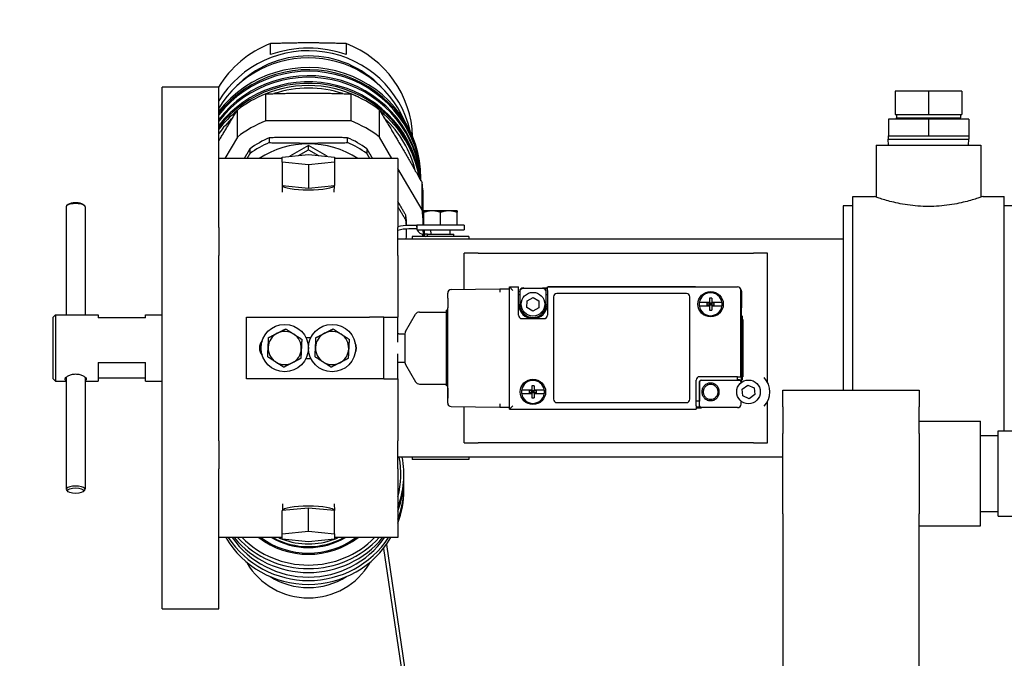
# Model space of a CAD drawing. Header units: inches. Extents: x 36 to 1719, y -84 to 1122.
# Tile 476 of 571: x 642.8 to 655.79, y 810.53 to 818.95. Entities that reach past the tile are written whole.
import ezdxf

# ---------------------------------------------------------------- set-up
doc = ezdxf.new("R2010")
doc.units = ezdxf.units.IN
doc.header["$LTSCALE"] = 48
doc.header["$MEASUREMENT"] = 0
doc.layers.add('Dimension (ANSI)', color=7, linetype='Continuous', lineweight=25)
doc.layers.add('Visible (ANSI)', color=7, linetype='Continuous', lineweight=30)
doc.styles.add('Note Text (ANSI)', font='tahoma.ttf')
doc.dimstyles.new('Architectural (ANSI)', dxfattribs={"dimscale": 48, "dimtxt": 0.125, "dimasz": 0.098425, "dimexe": 0.125, "dimexo": 0.0625, "dimgap": 0.031496, "dimtad": 0, "dimtih": 1, "dimtoh": 1, "dimdec": 4, "dimrnd": 1e-08, "dimzin": 3, "dimdsep": 46, "dimlunit": 4, "dimtxsty": 'Note Text (ANSI)', "dimcen": 0.09, "dimdle": 0.393701, "dimclrd": 256, "dimclre": 256, "dimclrt": 256, "dimadec": 0, "dimazin": 3, "dimtfac": 0.96, "dimtofl": 0, "dimtmove": 0, "dimatfit": 3, "dimfxl": 1, "dimfrac": 2, "dimtolj": 1, "dimtzin": 12, "dimlwd": -1, "dimlwe": -1, "dimarcsym": 0})

# ---------------------------------------------------------------- blocks, each defined once
blk = doc.blocks.new('*D22')
at = {"layer": 'Defpoints', "color": 0, "transparency": 16777216}
for p in [(702.014, 1001.053), (609.741, 760.491), (738.918, 760.491)]:
    blk.add_point(p, dxfattribs=at)
at = {"layer": 'Dimension (ANSI)', "transparency": 16777216}
for p, q in [((699.014, 1001.053), (603.741, 1001.053)), ((609.741, 996.328), (609.741, 900.572)), ((609.741, 765.216), (609.741, 889.973)), ((735.918, 760.491), (603.741, 760.491))]:
    blk.add_line(p, q, dxfattribs=at)
for points in [[(608.953, 996.328), (610.528, 996.328), (609.741, 1001.053)], [(608.953, 765.216), (610.528, 765.216), (609.741, 760.491)]]:
    blk.add_solid(points, dxfattribs=at)
at = {"layer": 'Dimension (ANSI)', "transparency": 16777216, "insert": (589.782, 899.06), "char_height": 6, "attachment_point": 1, "style": 'Note Text (ANSI)'}
blk.add_mtext('\\A1;20\'-0 9/16"', dxfattribs=at)

msp = doc.modelspace()

# ---------------------------------------------------------------- linework, layer by layer
at = {"layer": 'Visible (ANSI)'}
for p, q in [((646.11192, 818.48638), (646.11192, 818.62976)), ((647.11124, 818.62976), (647.11124, 818.48638)), ((645.43048, 818.0539), (644.68048, 818.0539)), ((644.68048, 811.1789), (644.68048, 818.0539)), ((645.43048, 816.29607), (645.43048, 818.0539)), ((654.79268, 818.00356), (654.35268, 818.00356)), ((654.35268, 818.00356), (654.35268, 817.69356)), ((654.79268, 818.00356), (654.79268, 817.69356)), ((655.23268, 818.00356), (654.79268, 818.00356)), ((655.23268, 818.00356), (655.23268, 817.69356)), ((646.04853, 817.61121), (646.04853, 817.96712)), ((647.17463, 817.61121), (647.17463, 817.96712)), ((645.67435, 817.39846), (645.67435, 817.75437)), ((647.54881, 817.39846), (647.54881, 817.75437)), ((654.26268, 817.63356), (654.26268, 817.41356)), ((654.79268, 817.63356), (654.26268, 817.63356)), ((654.35268, 817.69356), (654.79268, 817.69356)), ((654.36877, 817.69356), (654.36877, 817.64974)), ((654.36877, 817.64974), (655.2166, 817.64974)), ((654.36927, 817.63356), (654.36877, 817.64974)), ((654.79268, 817.69356), (655.23268, 817.69356)), ((654.79268, 817.63356), (654.79268, 817.41356)), ((655.32268, 817.63356), (654.79268, 817.63356)), ((655.21609, 817.63356), (655.2166, 817.64974)), ((655.2166, 817.69356), (655.2166, 817.64974)), ((655.32268, 817.63356), (655.32268, 817.41356)), ((647.17463, 817.61121), (646.04853, 817.61121)), ((645.67435, 817.39846), (645.50899, 817.1164)), ((646.09499, 817.38929), (646.09499, 817.32469)), ((647.12817, 817.32469), (647.12817, 817.38929)), ((647.71417, 817.1164), (647.54881, 817.39846)), ((654.26226, 817.41356), (654.26268, 817.41356)), ((654.26226, 817.41356), (654.26226, 817.36974)), ((654.26226, 817.36974), (655.3231, 817.36974)), ((654.26465, 817.29356), (654.26226, 817.36974)), ((654.26268, 817.41356), (654.50947, 817.41356)), ((654.50947, 817.41356), (654.54589, 817.41356)), ((654.54589, 817.41356), (654.79268, 817.41356)), ((654.79268, 817.41356), (655.03947, 817.41356)), ((655.03947, 817.41356), (655.07589, 817.41356)), ((655.07589, 817.41356), (655.32268, 817.41356)), ((655.32072, 817.29356), (655.3231, 817.36974)), ((655.32268, 817.41356), (655.3231, 817.41356)), ((655.3231, 817.41356), (655.3231, 817.36974)), ((645.84147, 817.18055), (645.84147, 817.24515)), ((646.61158, 817.28532), (646.36447, 817.14482)), ((646.47941, 817.15634), (646.61158, 817.23149)), ((646.85869, 817.14482), (646.61158, 817.28532)), ((646.61158, 817.23149), (646.61158, 817.28532)), ((646.61158, 817.23149), (646.74374, 817.15634)), ((647.38169, 817.24515), (647.38169, 817.18055)), ((654.10268, 817.29356), (655.48268, 817.29356)), ((654.10268, 817.29356), (654.10268, 816.60616)), ((655.48268, 817.29356), (655.48268, 816.60616)), ((646.26658, 817.1164), (645.43048, 817.1164)), ((646.26658, 817.135), (646.61158, 817.16959)), ((646.26658, 817.06583), (646.26658, 817.135)), ((646.61158, 817.16959), (646.95658, 817.135)), ((646.95658, 817.135), (646.95658, 817.06583)), ((647.79268, 817.1164), (646.95658, 817.1164)), ((647.79268, 817.1164), (647.79268, 816.20745)), ((646.26658, 817.06583), (646.26658, 816.76054)), ((646.61158, 817.03124), (646.26658, 817.06583)), ((646.95658, 817.06583), (646.61158, 817.03124)), ((646.61158, 817.03124), (646.61158, 816.72595)), ((646.95658, 817.06583), (646.95658, 816.76054)), ((648.11185, 816.43805), (647.79268, 816.98247)), ((648.09658, 816.82421), (648.09658, 816.852)), ((646.26658, 816.76054), (646.61158, 816.72595)), ((646.27164, 816.6717), (646.26883, 816.76031)), ((646.61158, 816.72595), (646.95658, 816.76054)), ((646.95152, 816.6717), (646.95433, 816.76031)), ((648.11185, 816.43805), (648.11185, 816.79396)), ((648.12733, 816.2414), (648.12733, 816.58121)), ((653.79268, 814.06236), (653.79268, 816.6164)), ((653.79268, 816.6164), (654.07368, 816.6164)), ((655.51168, 816.6164), (655.79268, 816.6164)), ((655.79268, 813.52591), (655.79268, 816.6164)), ((643.41548, 816.47889), (643.41548, 815.0539)), ((643.44228, 816.51033), (643.42392, 816.49424)), ((643.63868, 816.51033), (643.65703, 816.49424)), ((643.66548, 816.47889), (643.66548, 815.0539)), ((653.66768, 816.4914), (653.66768, 814.06236)), ((653.79268, 816.4914), (653.66768, 816.4914)), ((655.91768, 816.4914), (655.79268, 816.4914)), ((647.89828, 816.29938), (647.89828, 816.36398)), ((648.24568, 816.42565), (648.13618, 816.42565)), ((648.13618, 816.23765), (648.13618, 816.40609)), ((648.46468, 816.42565), (648.24568, 816.42565)), ((648.35518, 816.23765), (648.35518, 816.40609)), ((648.57418, 816.42565), (648.46468, 816.42565)), ((648.57418, 816.23765), (648.57418, 816.40609)), ((645.43048, 816.20745), (645.43048, 816.29607)), ((645.43048, 816.20745), (645.43048, 815.83814)), ((647.79268, 815.83814), (647.79268, 816.20745)), ((647.90658, 816.15523), (647.90658, 816.18592)), ((648.04189, 816.23365), (647.93564, 816.23365)), ((648.04268, 816.18665), (647.93564, 816.18665)), ((648.04189, 816.2414), (648.13618, 816.2414)), ((648.04189, 816.21015), (648.04189, 816.2414)), ((648.66768, 816.23765), (648.04268, 816.23765)), ((648.04268, 816.23765), (648.04268, 816.17515)), ((648.24568, 816.23765), (648.13618, 816.23765)), ((648.13618, 816.23765), (648.13618, 816.23765)), ((648.35518, 816.23765), (648.24568, 816.23765)), ((648.46468, 816.23765), (648.35518, 816.23765)), ((648.57418, 816.23765), (648.46468, 816.23765)), ((648.57418, 816.23765), (648.57418, 816.23765)), ((648.66768, 816.23765), (648.66768, 816.17515)), ((653.66768, 816.0539), (647.79268, 816.0539)), ((647.98018, 816.08515), (647.98018, 816.0539)), ((648.73018, 816.08515), (647.98018, 816.08515)), ((648.04268, 816.17515), (648.66768, 816.17515)), ((648.12622, 816.14765), (648.12622, 816.17515)), ((648.1284, 816.1164), (648.12945, 816.1164)), ((648.13827, 816.17515), (648.13827, 816.14765)), ((648.18153, 816.1164), (648.15032, 816.1164)), ((648.18153, 816.1164), (648.52883, 816.1164)), ((648.18153, 816.08515), (648.18153, 816.1164)), ((648.23003, 816.1164), (648.22768, 816.17515)), ((648.48033, 816.1164), (648.48268, 816.17515)), ((648.52883, 816.08515), (648.52883, 816.1164)), ((648.73018, 816.08515), (648.73018, 816.0539)), ((645.43048, 813.39465), (645.43048, 815.83814)), ((647.79268, 815.83814), (647.79268, 815.02265)), ((648.66768, 815.38899), (648.66768, 815.8664)), ((648.85079, 815.8664), (648.66768, 815.8664)), ((648.85079, 815.8664), (652.48457, 815.8664)), ((652.66768, 815.8664), (652.48457, 815.8664)), ((652.66768, 814.1667), (652.66768, 815.8664)), ((649.26493, 813.8114), (649.26493, 815.4214)), ((649.26493, 815.4214), (649.38393, 815.4214)), ((649.26493, 815.4214), (649.30993, 815.3764)), ((649.38393, 815.3764), (649.38393, 815.4214)), ((649.44964, 815.41069), (649.44393, 815.41069)), ((649.70393, 815.41069), (649.76393, 815.41069)), ((649.76393, 815.3764), (649.76393, 815.4214)), ((649.76393, 815.4214), (652.27293, 815.4214)), ((649.77393, 815.42624), (651.71793, 815.42624)), ((648.44893, 815.27593), (648.44893, 815.34126)), ((648.44893, 815.27593), (648.44893, 815.14686)), ((648.49322, 815.38625), (649.13893, 815.3964)), ((649.13893, 815.3964), (649.26493, 815.3964)), ((649.38393, 815.0494), (649.38393, 815.3764)), ((649.38393, 815.3194), (649.38909, 815.3194)), ((649.39893, 815.3164), (649.38393, 815.3164)), ((649.38893, 815.3194), (649.38893, 815.3164)), ((649.39893, 815.35728), (649.39893, 815.36568)), ((649.39893, 815.35728), (649.39893, 815.1944)), ((649.70393, 815.40228), (649.44393, 815.40228)), ((649.49652, 815.24043), (649.57509, 815.28446)), ((649.57509, 815.28446), (649.65251, 815.23842)), ((649.76393, 815.3964), (649.72741, 815.3964)), ((649.74893, 815.358), (649.74893, 815.35728)), ((649.74893, 815.1944), (649.74893, 815.35728)), ((649.76393, 815.3164), (649.74893, 815.3164)), ((649.76393, 815.3764), (649.76393, 815.0494)), ((649.84393, 815.2914), (649.84393, 813.9414)), ((651.59893, 815.3364), (649.88893, 815.3364)), ((651.64393, 813.9414), (651.64393, 815.2914)), ((651.90393, 815.27395), (651.90393, 815.2219)), ((651.93193, 815.27395), (651.93193, 815.2219)), ((652.31793, 814.2384), (652.31793, 815.3764)), ((652.32722, 815.36569), (652.32722, 815.1464)), ((648.44893, 814.08593), (648.44893, 815.14686)), ((649.49536, 815.15038), (649.49652, 815.24043)), ((649.57277, 815.10434), (649.49536, 815.15038)), ((649.65134, 815.14836), (649.57277, 815.10434)), ((649.65251, 815.23842), (649.65134, 815.14836)), ((651.7692, 815.2219), (651.90393, 815.2219)), ((651.90393, 815.1669), (651.7692, 815.1669)), ((651.87174, 815.1804), (651.87174, 815.2084)), ((651.90393, 815.2084), (651.87174, 815.2084)), ((651.90393, 815.1804), (651.87174, 815.1804)), ((651.90393, 815.2219), (651.90393, 815.2084)), ((651.90393, 815.1804), (651.90393, 815.2084)), ((651.91793, 815.1944), (651.90393, 815.2084)), ((651.93193, 815.2084), (651.90393, 815.2084)), ((651.90393, 815.1804), (651.91793, 815.1944)), ((651.90393, 815.1804), (651.90393, 815.1669)), ((651.93193, 815.1804), (651.90393, 815.1804)), ((651.90393, 815.1669), (651.90393, 815.11485)), ((651.93193, 815.2084), (651.91793, 815.1944)), ((651.91793, 815.1944), (651.93193, 815.1804)), ((651.93193, 815.2219), (652.06666, 815.2219)), ((651.93193, 815.2219), (651.93193, 815.2084)), ((651.96413, 815.2084), (651.93193, 815.2084)), ((651.93193, 815.1804), (651.93193, 815.2084)), ((651.96413, 815.1804), (651.93193, 815.1804)), ((651.93193, 815.1804), (651.93193, 815.1669)), ((651.93193, 815.1669), (651.93193, 815.11485)), ((652.06666, 815.1669), (651.93193, 815.1669)), ((651.96413, 815.1804), (651.96413, 815.2084)), ((652.32188, 815.1464), (652.31793, 815.1464)), ((652.32188, 815.1464), (652.32188, 814.1734)), ((652.32722, 815.1464), (652.32188, 815.1464)), ((643.24298, 815.02265), (643.27423, 815.0539)), ((643.24298, 814.21015), (643.24298, 815.02265)), ((643.27423, 815.0539), (643.27423, 814.1789)), ((643.27423, 815.0539), (643.83673, 815.0539)), ((643.83673, 815.0539), (643.83673, 815.01434)), ((644.46173, 815.01434), (643.83673, 815.01434)), ((644.46173, 815.01434), (644.46173, 815.0539)), ((644.46173, 815.0539), (644.68048, 815.0539)), ((645.79268, 815.02265), (647.41768, 815.02265)), ((645.79268, 814.21015), (645.79268, 815.02265)), ((647.60518, 815.02265), (647.41768, 815.02265)), ((647.60518, 815.02265), (647.79268, 815.02265)), ((647.60518, 814.21015), (647.60518, 815.02265)), ((647.79268, 814.69309), (647.79268, 815.02265)), ((647.89231, 814.83554), (648.0265, 815.06199)), ((648.07812, 815.0914), (648.43393, 815.0914)), ((648.43393, 814.1164), (648.43393, 815.1164)), ((648.44893, 815.1164), (648.43393, 815.1164)), ((649.42893, 815.0044), (649.71893, 815.0044)), ((652.34277, 814.9944), (652.34277, 814.2384)), ((646.57815, 814.75702), (646.64501, 814.75702)), ((647.80293, 814.8029), (647.88393, 814.8029)), ((647.88393, 814.80496), (647.88393, 814.42784)), ((647.79268, 814.21015), (647.79268, 814.5397)), ((643.83673, 814.42653), (644.46173, 814.42653)), ((643.83673, 814.42653), (643.83673, 814.1789)), ((644.46173, 814.1789), (644.46173, 814.42653)), ((646.64501, 814.47577), (646.57815, 814.47577)), ((647.80293, 814.4299), (647.88393, 814.4299)), ((647.89231, 814.39725), (648.0265, 814.17081)), ((652.27293, 814.2384), (651.77293, 814.2384)), ((652.26893, 814.2384), (652.26893, 814.19454)), ((652.27293, 814.2384), (652.31793, 814.2384)), ((643.24298, 814.21015), (643.27423, 814.1789)), ((643.27423, 814.1789), (643.41548, 814.1789)), ((643.41548, 814.2313), (643.41548, 812.7539)), ((643.66548, 814.2313), (643.66548, 812.7539)), ((643.66548, 814.1789), (643.83673, 814.1789)), ((644.46173, 814.21845), (643.83673, 814.21845)), ((644.46173, 814.1789), (644.68048, 814.1789)), ((647.41768, 814.21015), (645.79268, 814.21015)), ((647.60518, 814.21015), (647.41768, 814.21015)), ((647.60518, 814.21015), (647.79268, 814.21015)), ((647.79268, 814.21015), (647.79268, 813.39465)), ((648.07812, 814.1414), (648.43393, 814.1414)), ((648.44893, 814.1164), (648.43393, 814.1164)), ((649.55993, 814.11795), (649.55993, 814.0659)), ((649.58793, 814.11795), (649.58793, 814.0659)), ((651.72793, 813.8564), (651.72793, 814.1934)), ((651.77179, 814.1734), (651.77179, 814.05102)), ((651.77205, 813.8514), (651.77205, 814.1734)), ((651.79293, 814.19454), (652.26893, 814.19454)), ((651.79293, 814.19428), (652.29793, 814.19428)), ((652.29793, 814.19735), (652.26893, 814.19735)), ((652.31882, 814.15907), (652.31882, 814.1734)), ((652.33543, 814.0751), (652.40834, 814.12798)), ((652.40834, 814.12798), (652.49059, 814.09128)), ((648.44893, 813.95686), (648.44893, 814.08593)), ((649.4252, 814.0659), (649.55993, 814.0659)), ((649.55993, 814.0109), (649.4252, 814.0109)), ((649.52774, 814.0244), (649.52774, 814.0524)), ((649.55993, 814.0524), (649.52774, 814.0524)), ((649.55993, 814.0244), (649.52774, 814.0244)), ((649.55993, 814.0659), (649.55993, 814.0524)), ((649.55993, 814.0244), (649.55993, 814.0524)), ((649.57393, 814.0384), (649.55993, 814.0524)), ((649.58793, 814.0524), (649.55993, 814.0524)), ((649.55993, 814.0244), (649.57393, 814.0384)), ((649.55993, 814.0244), (649.55993, 814.0109)), ((649.58793, 814.0244), (649.55993, 814.0244)), ((649.55993, 814.0109), (649.55993, 813.95885)), ((649.58793, 814.0524), (649.57393, 814.0384)), ((649.57393, 814.0384), (649.58793, 814.0244)), ((649.58793, 814.0659), (649.72266, 814.0659)), ((649.58793, 814.0659), (649.58793, 814.0524)), ((649.62013, 814.0524), (649.58793, 814.0524)), ((649.58793, 814.0244), (649.58793, 814.0524)), ((649.62013, 814.0244), (649.58793, 814.0244)), ((649.58793, 814.0244), (649.58793, 814.0109)), ((649.58793, 814.0109), (649.58793, 813.95885)), ((649.72266, 814.0109), (649.58793, 814.0109)), ((649.62013, 814.0244), (649.62013, 814.0524)), ((651.77179, 814.01977), (651.77179, 813.9164)), ((651.80793, 814.02839), (651.80793, 814.04841)), ((652.02793, 814.04841), (652.02793, 814.02838)), ((652.34477, 813.98552), (652.33543, 814.0751)), ((652.42702, 813.94882), (652.34477, 813.98552)), ((652.49993, 814.0017), (652.42702, 813.94882)), ((652.49059, 814.09128), (652.49993, 814.0017)), ((652.87015, 813.84269), (652.87015, 814.06236)), ((652.87015, 814.06236), (654.66768, 814.06236)), ((654.66768, 814.06236), (654.66768, 813.84269)), ((648.44893, 813.89154), (648.44893, 813.95686)), ((648.49322, 813.84654), (649.13893, 813.8364)), ((649.26493, 813.8114), (649.30993, 813.8564)), ((649.88893, 813.8964), (651.59893, 813.8964)), ((651.77179, 813.9164), (651.72793, 813.9164)), ((651.72793, 813.8564), (651.72793, 813.8114)), ((651.77132, 813.8514), (651.77132, 813.9164)), ((652.31882, 813.87551), (652.31882, 813.91772)), ((652.66768, 813.3664), (652.66768, 813.9101)), ((648.66768, 813.3664), (648.66768, 813.8438)), ((649.13893, 813.8364), (649.26493, 813.8364)), ((649.26493, 813.8114), (651.72793, 813.8114)), ((651.71793, 813.80655), (649.77393, 813.80655)), ((651.77738, 813.8364), (651.72793, 813.8364)), ((651.79293, 813.82211), (651.72793, 813.82211)), ((652.27382, 813.83051), (651.79293, 813.83051)), ((652.87015, 813.84269), (652.87015, 813.48914)), ((654.66768, 813.48914), (654.66768, 813.84269)), ((654.66768, 813.65064), (655.48018, 813.65064)), ((655.48018, 812.27341), (655.48018, 813.65064)), ((652.87015, 812.42848), (652.87015, 813.48914)), ((654.66768, 813.48914), (654.66768, 812.42848)), ((655.48018, 813.46314), (655.71041, 813.46314)), ((655.71041, 812.39814), (655.71041, 813.52591)), ((655.71041, 813.52591), (656.06785, 813.52591)), ((645.43048, 813.39465), (645.43048, 813.02535)), ((647.79268, 813.02535), (647.79268, 813.39465)), ((648.66768, 813.3664), (648.85079, 813.3664)), ((652.48457, 813.3664), (648.85079, 813.3664)), ((652.48457, 813.3664), (652.66768, 813.3664)), ((652.87015, 813.1789), (647.79268, 813.1789)), ((647.98018, 813.1789), (647.98018, 813.14765)), ((648.73018, 813.14765), (647.98018, 813.14765)), ((648.73018, 813.1789), (648.73018, 813.14765)), ((645.43048, 812.93673), (645.43048, 813.02535)), ((645.43048, 811.1789), (645.43048, 812.93673)), ((647.79268, 813.02535), (647.79268, 812.1164)), ((647.87158, 812.89786), (647.87158, 812.94909)), ((643.44228, 812.72246), (643.42392, 812.73856)), ((643.63868, 812.72246), (643.65703, 812.73856)), ((647.87158, 812.74053), (647.87158, 812.79176)), ((646.27164, 812.5611), (646.26883, 812.47249)), ((646.95152, 812.5611), (646.95433, 812.47249)), ((646.61158, 812.50685), (646.26658, 812.47226)), ((646.26658, 812.16697), (646.26658, 812.47226)), ((646.95658, 812.47226), (646.61158, 812.50685)), ((646.61158, 812.20156), (646.61158, 812.50685)), ((646.95658, 812.16697), (646.95658, 812.47226)), ((652.87015, 812.42848), (652.87015, 810.21877)), ((654.66768, 810.21877), (654.66768, 812.42848)), ((655.48018, 812.46091), (655.71041, 812.46091)), ((655.71041, 812.39814), (656.06785, 812.39814)), ((646.26658, 812.16697), (646.61158, 812.20156)), ((646.26658, 812.09779), (646.26658, 812.16697)), ((646.61158, 812.20156), (646.95658, 812.16697)), ((646.95658, 812.16697), (646.95658, 812.09779)), ((654.66768, 812.27341), (655.48018, 812.27341)), ((646.26658, 812.1164), (645.43048, 812.1164)), ((646.61158, 812.06321), (646.26658, 812.09779)), ((646.95658, 812.09779), (646.61158, 812.06321)), ((647.79268, 812.1164), (646.95658, 812.1164)), ((647.6006, 811.97173), (647.88637, 810.05304)), ((647.64033, 812.02407), (647.93285, 810.05996)), ((645.80158, 811.79005), (645.80158, 811.78069)), ((647.42158, 811.78069), (647.42158, 811.79005)), ((644.68048, 811.1789), (645.43048, 811.1789))]:
    msp.add_line(p, q, dxfattribs=at)
for centre, radius in [((649.57393, 815.1944), 0.156), ((651.91793, 815.1944), 0.1675), ((646.29908, 814.6164), 0.3125), ((646.92408, 814.6164), 0.3125), ((649.57393, 814.0384), 0.1675), ((652.41768, 814.0384), 0.156)]:
    msp.add_circle(centre, radius, dxfattribs=at)
for centre, radius, start, end in [((649.70393, 815.36569), 0.045, 43.032225, 89.999339), ((652.27293, 815.3764), 0.045, 0, 90), ((648.49393, 815.34126), 0.045, 90.9, 180), ((649.88893, 815.2914), 0.045, 90, 180), ((651.59893, 815.2914), 0.045, 0, 90), ((651.91793, 815.1944), 0.15125, 10.475682, 169.524318), ((649.57393, 815.1944), 0.19, 180, 270), ((649.57393, 815.1944), 0.175, 180, 0), ((649.57393, 815.1944), 0.19, 270, 0), ((651.91793, 815.1944), 0.15125, 169.524318, 190.475682), ((651.91793, 815.1944), 0.15125, 190.475682, 349.524318), ((651.91793, 815.1944), 0.15125, 349.524318, 10.475682), ((648.07812, 815.0314), 0.06, 90, 149.349332), ((649.42893, 815.0494), 0.045, 180, 270), ((649.71893, 815.0494), 0.045, 270, 0), ((646.29908, 814.6164), 0.219, 117.153113, 177.153113), ((646.29908, 814.6164), 0.219, 57.153113, 117.153113), ((646.29908, 814.6164), 0.219, 357.153113, 57.153113), ((646.92408, 814.6164), 0.219, 117.153113, 177.153113), ((646.92408, 814.6164), 0.219, 57.153113, 117.153113), ((646.92408, 814.6164), 0.219, 357.153113, 57.153113), ((647.80293, 814.7429), 0.06, 90, 99.83907), ((647.94393, 814.80496), 0.06, 149.349332, 180), ((646.10518, 814.6164), 0.14062, 137.621593, 222.378407), ((646.29908, 814.6164), 0.219, 177.153113, 237.153113), ((646.92408, 814.6164), 0.219, 177.153113, 237.153113), ((647.10518, 814.6164), 0.14062, 332.26429, 27.73571), ((646.29908, 814.6164), 0.219, 297.153113, 357.153113), ((646.92408, 814.6164), 0.219, 297.153113, 357.153113), ((646.29908, 814.6164), 0.219, 237.153113, 297.153113), ((646.92408, 814.6164), 0.219, 237.153113, 297.153113), ((647.80293, 814.4899), 0.06, 260.16093, 270), ((647.94393, 814.42784), 0.06, 180, 210.650668), ((651.77293, 814.1934), 0.045, 90, 180), ((648.07812, 814.2014), 0.06, 210.650668, 270), ((649.57393, 814.0384), 0.15125, 10.475682, 169.524318), ((651.79293, 814.1734), 0.02114, 90, 180), ((651.79293, 814.1734), 0.02089, 90, 180), ((652.29793, 814.1734), 0.02395, 0, 90), ((652.29793, 814.1734), 0.02089, 0, 90), ((652.41768, 814.0384), 0.281, 317.39176, 42.60824), ((649.57393, 814.0384), 0.15125, 169.524318, 190.475682), ((649.57393, 814.0384), 0.15125, 190.475682, 349.524318), ((649.57393, 814.0384), 0.15125, 349.524318, 10.475682), ((651.91293, 814.0354), 0.142, 173.682322, 186.317678), ((651.91793, 814.0384), 0.098, 179.707673, 180.292327), ((651.91793, 814.0384), 0.098, 359.707673, 0.292327), ((648.49393, 813.89154), 0.045, 180, 269.1), ((649.88893, 813.9414), 0.045, 180, 270), ((651.59893, 813.9414), 0.045, 270, 0), ((651.79293, 813.8514), 0.02161, 180, 223.960144), ((651.79293, 813.8514), 0.02089, 180, 270), ((651.79293, 813.8514), 0.02929, 210.804289, 270)]:
    msp.add_arc(centre, radius, start, end, dxfattribs=at)
for centre, major_axis, ratio, start_param, end_param in [((646.61158, 817.36823), (-1.375, 0), 0.98480775, 5.08429512, 5.75222264), ((646.61158, 817.18212), (1.375, 0), 0.98480775, 0.2211796, 2.60407741), ((646.61158, 817.35327), (1.375, 0), 0.88455193, 1.19889019, 1.94270246), ((646.61158, 817.36823), (1.375, 0), 0.98480775, 0.02763017, 1.19889019), ((646.61158, 817.08797), (-1.375, 0), 0.98480775, 3.54255375, 5.74567007), ((646.61158, 816.852), (1.485, 0), 0.98480775, 0, 2.49038956), ((646.61158, 816.82421), (1.485, 0), 0.98480775, 6.28107344, 8.77357487), ((646.61158, 817.17585), (-1.3125, 0), 0.98480775, 3.89354841, 5.53122955), ((646.61158, 816.80338), (1.485, 0), 0.98480775, 0.01226884, 2.49038956), ((646.61158, 816.74434), (1.485, 0), 0.98480775, 0.05528836, 2.49038956), ((646.61158, 816.7235), (1.485, 0), 0.98480775, 0.07141006, 2.49038956), ((646.61158, 816.66446), (1.485, 0), 0.98480775, 0.12048458, 2.49038956), ((646.61158, 816.64362), (1.485, 0), 0.98480775, 0.13927491, 2.49038956), ((646.61158, 816.61497), (-1.485, 0), 0.98480775, 4.24918493, 5.17559303), ((646.61158, 816.60976), (1.455, 0), 0.98480775, 1.25276987, 1.88882278), ((646.61158, 816.58121), (1.51575, 0), 0.98480775, 1.95138341, 2.2374068), ((646.61158, 816.58121), (1.51575, 0), 0.98480775, 0.90418586, 1.19020925), ((646.61158, 816.61497), (-1.485, 0), 0.98480775, 5.40067839, 5.63198221), ((646.61158, 816.61497), (1.485, 0), 0.98480775, 0.16671484, 0.88250692), ((646.61158, 816.60976), (1.455, 0), 0.98480775, 2.32974628, 2.51794597), ((646.61158, 816.60976), (1.455, 0), 0.98480775, 0.23686998, 0.81184637), ((646.61158, 816.2253), (-1.51575, 0), 0.98480775, 5.09297606, 5.37899945), ((646.61158, 816.2253), (-1.51575, 0), 0.98480775, 4.04577851, 4.3318019), ((646.61158, 816.21984), (-1.295, 0), 0.98480775, 5.12272102, 5.34925449), ((646.61158, 816.14977), (-1.1775, 0), 0.98480775, 4.12715575, 5.29762222), ((646.61158, 816.21984), (-1.295, 0), 0.98480775, 4.07552347, 4.30205694), ((646.61158, 816.15523), (1.295, 0), 0.98480775, 1.98112837, 2.20766184), ((646.61158, 816.15523), (1.295, 0), 0.98480775, 0.93393082, 1.16046428), ((646.61158, 816.76156), (0.34278, 0), 0.17364818, 3.16267651, 6.26210145), ((646.61158, 816.58121), (1.51575, 0), 0.98480775, 0, 0.1430117), ((643.54048, 816.47889), (-0.125, 0), 0.33978095, 3.14159265, 6.28318531), ((643.54048, 816.49741), (0.10531, 0), 0.33978095, 0.36963505, 2.7719576), ((646.61158, 816.21984), (1.295, 0), 0.98480775, 0.01030308, 0.11326673), ((646.61158, 816.2253), (1.51575, 0), 0.98480775, 0.01078286, 0.1430117), ((646.61158, 816.15523), (1.295, 0), 0.98480775, 0.06090766, 0.11326673), ((646.61158, 816.15523), (1.295, 0), 0.98480775, 6.20364358, 6.30723755), ((648.1284, 816.21015), (0, 0.09375), 0.92270094, 1.57079633, 1.70598535), ((648.1284, 816.21015), (0, -0.09375), 0.92270094, 5.09498854, 6.28318531), ((646.61158, 816.2253), (1.51575, 0), 0.98480775, 6.18915479, 6.2102727), ((648.15032, 816.14765), (0, -0.0625), 0.3855165, 4.71238898, 6.28318531), ((648.15032, 816.14765), (0, -0.03125), 0.3855165, 4.71238898, 6.28318531), ((649.44393, 815.36568), (0, -0.04501), 0.99987663, 3.14159265, 4.71238898), ((649.13929, 815.3514), (-0.00035, 0.045), 0.00785317, 0, 1.57067296), ((649.44393, 815.35728), (0, -0.04501), 0.99987663, 3.14159265, 4.71238898), ((649.70393, 815.35728), (0, -0.04501), 0.99987663, 1.57079633, 3.14159265), ((649.70393, 815.358), (0, 0.04501), 0.99987663, 4.71238898, 5.73438938), ((651.91793, 815.12479), (-0.26926, 0), 0.55469717, 4.66037188, 4.76440608), ((652.28222, 815.36568), (0.03183, 0.03183), 0.99975331, 5.4979105, 6.37079007), ((651.91793, 815.26401), (0.26926, 0), 0.55469717, 4.66037188, 4.76440608), ((649.57393, 813.96879), (-0.26926, 0), 0.55469717, 4.66037188, 4.76440608), ((649.13929, 813.8814), (-0.00035, -0.045), 0.00785317, 4.71251234, 6.2831853), ((649.57393, 814.10801), (0.26926, 0), 0.55469717, 4.66037188, 4.76440608), ((652.27381, 813.87552), (0.03183, -0.03183), 0.99975331, 5.4979105, 7.06846011), ((646.61158, 812.95603), (1.22, 0), 0.98480775, 6.02998898, 6.46976084), ((646.61158, 812.94909), (1.26, 0), 0.98480775, 5.92742754, 6.46946467), ((646.61158, 812.89786), (1.26, 0), 0.98480775, 5.92742754, 6.28318531), ((646.61158, 812.79176), (1.26, 0), 0.98480775, 5.92742754, 6.32595064), ((643.54048, 812.7539), (0.125, 0), 0.33978095, 5.91355026, 9.79441301), ((646.61158, 812.74053), (1.26, 0), 0.98480775, 5.92742754, 6.28318531), ((646.61158, 812.47124), (-0.34278, 0), 0.17364818, 3.16267651, 6.26210145), ((646.61158, 812.74053), (-1.26, 0), 0.98480775, 0.52705271, 2.61453994), ((646.61158, 812.79176), (1.26, 0), 0.98480775, 3.71711267, 5.70766529), ((646.61158, 812.79871), (1.22, 0), 0.98480775, 3.74554162, 5.67923635), ((646.61158, 812.89786), (1.26, 0), 0.98480775, 3.82285708, 5.60192088), ((646.61158, 812.94909), (1.26, 0), 0.98480775, 3.87722836, 5.5475496), ((646.61158, 812.95603), (-1.22, 0), 0.98480775, 0.7737769, 2.36781575), ((646.61158, 812.95603), (1.075, 0), 0.98480775, 4.05748123, 5.36729673), ((646.61158, 812.95256), (-1.055, 0), 0.98480775, 0.93533267, 2.20625999), ((646.61158, 812.94014), (-0.9685, 0), 0.98480775, 1.04248247, 2.09911019), ((646.61158, 812.95265), (-0.9685, 0), 0.98480775, 1.06909722, 2.07249543), ((646.61158, 812.95786), (-0.9385, 0), 0.98480775, 1.14432187, 1.19436084), ((646.61158, 812.95786), (-0.9385, 0), 0.98480775, 1.19648746, 1.94510519), ((646.61158, 812.95786), (-0.9385, 0), 0.98480775, 1.94723182, 1.99727078), ((646.61158, 812.24554), (-0.9375, 0), 0.98480775, 0.52763548, 2.61395717), ((646.61158, 812.3817), (-0.9375, 0), 0.98480775, 1.00282805, 2.1387646)]:
    msp.add_ellipse(centre, major_axis=major_axis, ratio=ratio, start_param=start_param, end_param=end_param, dxfattribs=at)
for centre, major_axis, ratio in [((652.33283, 814.6164), (0, 0.42484), 0.01571119), ((643.54048, 812.73539), (0.10531, 0), 0.33978095)]:
    msp.add_ellipse(centre, major_axis=major_axis, ratio=ratio, dxfattribs=at)
for points, weights in [([(647.11124, 818.62976), (646.61158, 818.64797), (646.11192, 818.62976)], [1.56415500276, 1.67893296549, 1.56415500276]), ([(646.04853, 817.96712), (646.61158, 817.98809), (647.17463, 817.96712)], [2.21447559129, 2.38514020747, 2.21447559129]), ([(645.43048, 817.34905), (645.54798, 817.54822), (645.67435, 817.75437)], [2.29816436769, 2.28796533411, 2.21447559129]), ([(647.54881, 817.75437), (647.83033, 817.29513), (648.11185, 816.79396)], [2.21447559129, 2.38514020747, 2.21447559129]), ([(647.12817, 817.38929), (646.61158, 817.39888), (646.09499, 817.38929)], [1, 1.09052631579, 1]), ([(645.84147, 817.24515), (645.80219, 817.17961), (645.76453, 817.1164)], [1, 1.0127844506, 1.02195796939]), ([(646.09499, 817.32469), (646.61158, 817.3151), (647.12817, 817.32469)], [1, 1.09052631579, 1]), ([(647.45863, 817.1164), (647.42097, 817.17961), (647.38169, 817.24515)], [1.02195796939, 1.0127844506, 1]), ([(645.80462, 817.1164), (645.82284, 817.14809), (645.84147, 817.18055)], [1.01124318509, 1.00602221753, 1]), ([(647.38169, 817.18055), (647.40031, 817.14809), (647.41854, 817.1164)], [1, 1.00602221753, 1.01124318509]), ([(647.89828, 816.36398), (647.84404, 816.45851), (647.79268, 816.54731)], [1, 1.01774156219, 1.02852905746]), ([(647.79268, 816.4763), (647.84404, 816.38988), (647.89828, 816.29938)], [1.02852905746, 1.01774156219, 1]), ([(648.13618, 816.40609), (648.13618, 816.42565), (648.13618, 816.42565)], [1, 1.0379548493, 1]), ([(648.24568, 816.42565), (648.19486, 816.42565), (648.13618, 816.40609)], [1, 1.0379548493, 1]), ([(648.35518, 816.40609), (648.2965, 816.42565), (648.24568, 816.42565)], [1, 1.0379548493, 1]), ([(648.46468, 816.42565), (648.41386, 816.42565), (648.35518, 816.40609)], [1, 1.0379548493, 1]), ([(648.57418, 816.40609), (648.5155, 816.42565), (648.46468, 816.42565)], [1, 1.0379548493, 1]), ([(648.57418, 816.42565), (648.57418, 816.42565), (648.57418, 816.40609)], [1, 1.0379548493, 1]), ([(646.08035, 814.62727), (646.08326, 814.68588), (646.08663, 814.75356)], [1, 1.0379548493, 1]), ([(646.08663, 814.75356), (646.14692, 814.78448), (646.19913, 814.81126)], [1, 1.0379548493, 1]), ([(646.19913, 814.81126), (646.25135, 814.83804), (646.31164, 814.86897)], [1, 1.0379548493, 1]), ([(646.31164, 814.86897), (646.36856, 814.83221), (646.41786, 814.80038)], [1, 1.0379548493, 1]), ([(646.41786, 814.80038), (646.46716, 814.76856), (646.52409, 814.7318)], [1, 1.0379548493, 1]), ([(646.70535, 814.62727), (646.70826, 814.68588), (646.71163, 814.75356)], [1, 1.0379548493, 1]), ([(646.71163, 814.75356), (646.77192, 814.78448), (646.82413, 814.81126)], [1, 1.0379548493, 1]), ([(646.82413, 814.81126), (646.87635, 814.83804), (646.93664, 814.86897)], [1, 1.0379548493, 1]), ([(646.93664, 814.86897), (646.99356, 814.83221), (647.04286, 814.80038)], [1, 1.0379548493, 1]), ([(647.04286, 814.80038), (647.09216, 814.76856), (647.14909, 814.7318)], [1, 1.0379548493, 1]), ([(646.07407, 814.50099), (646.07744, 814.56867), (646.08035, 814.62727)], [1, 1.0379548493, 1]), ([(646.52409, 814.7318), (646.52072, 814.66413), (646.51781, 814.60552)], [1, 1.0379548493, 1]), ([(646.69907, 814.50099), (646.70244, 814.56867), (646.70535, 814.62727)], [1, 1.0379548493, 1]), ([(647.14909, 814.7318), (647.14572, 814.66413), (647.14281, 814.60552)], [1, 1.0379548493, 1]), ([(646.18029, 814.43241), (646.131, 814.46424), (646.07407, 814.50099)], [1, 1.0379548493, 1]), ([(646.51781, 814.60552), (646.51489, 814.54691), (646.51153, 814.47924)], [1, 1.0379548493, 1]), ([(646.80529, 814.43241), (646.756, 814.46424), (646.69907, 814.50099)], [1, 1.0379548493, 1]), ([(647.14281, 814.60552), (647.13989, 814.54691), (647.13653, 814.47924)], [1, 1.0379548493, 1]), ([(646.28652, 814.36383), (646.22959, 814.40058), (646.18029, 814.43241)], [1, 1.0379548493, 1]), ([(646.39902, 814.42153), (646.34681, 814.39475), (646.28652, 814.36383)], [1, 1.0379548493, 1]), ([(646.51153, 814.47924), (646.45124, 814.44831), (646.39902, 814.42153)], [1, 1.0379548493, 1]), ([(646.91152, 814.36383), (646.85459, 814.40058), (646.80529, 814.43241)], [1, 1.0379548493, 1]), ([(647.02402, 814.42153), (646.97181, 814.39475), (646.91152, 814.36383)], [1, 1.0379548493, 1]), ([(647.13653, 814.47924), (647.07624, 814.44831), (647.02402, 814.42153)], [1, 1.0379548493, 1])]:
    msp.add_rational_spline(points, weights, degree=2, dxfattribs=at)
for points, knots in [([(655.51168, 816.6164), (655.51168, 816.6164), (655.50728, 816.6148), (655.48888, 816.6083), (655.47489, 816.60339), (655.43807, 816.59105), (655.41522, 816.58362), (655.36257, 816.5676), (655.33277, 816.55903), (655.26939, 816.54237), (655.23357, 816.53368), (655.15546, 816.51724), (655.11318, 816.5095), (655.02475, 816.49655), (654.97852, 816.49134), (654.88529, 816.48441), (654.83828, 816.48269), (654.74708, 816.48269), (654.70007, 816.48441), (654.60684, 816.49134), (654.56062, 816.49655), (654.47218, 816.5095), (654.4299, 816.51724), (654.35179, 816.53368), (654.31597, 816.54237), (654.25259, 816.55903), (654.2228, 816.5676), (654.17015, 816.58362), (654.14729, 816.59105), (654.11047, 816.60339), (654.09648, 816.6083), (654.07808, 816.6148), (654.07368, 816.6164), (654.07368, 816.6164)], [2.77885266, 2.77885266, 2.77885266, 2.77885266, 3.12609818, 3.12609818, 3.47334371, 3.47334371, 3.82058923, 3.82058923, 4.16783476, 4.16783476, 4.5153024, 4.5153024, 4.86277004, 4.86277004, 5.21023767, 5.21023767, 5.55770531, 5.55770531, 5.90517295, 5.90517295, 6.25264059, 6.25264059, 6.60010822, 6.60010822, 6.94757586, 6.94757586, 7.29482139, 7.29482139, 7.64206691, 7.64206691, 7.98931244, 7.98931244, 8.33655797, 8.33655797, 8.33655797, 8.33655797]), ([(648.44893, 815.27593), (648.44893, 815.27304), (648.449, 815.27008), (648.44977, 815.24951), (648.45154, 815.23002), (648.45154, 815.19278), (648.44977, 815.17328), (648.449, 815.15271), (648.44893, 815.14975), (648.44893, 815.14686)], [-0.956186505, -0.956186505, -0.956186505, -0.956186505, -0.931842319, -0.931842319, -0.789963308, -0.789963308, -0.648084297, -0.648084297, -0.623740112, -0.623740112, -0.623740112, -0.623740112]), ([(643.39985, 814.20493), (643.39985, 814.21097), (643.40343, 814.21851), (643.41782, 814.23432), (643.42863, 814.24254), (643.45346, 814.25643), (643.46918, 814.26304), (643.50379, 814.27213), (643.52268, 814.27454), (643.55828, 814.27454), (643.57716, 814.27213), (643.61177, 814.26304), (643.6275, 814.25643), (643.65233, 814.24254), (643.66313, 814.23432), (643.67752, 814.21851), (643.6811, 814.21097), (643.6811, 814.20493)], [0.54237643, 0.54237643, 0.54237643, 0.54237643, 0.67794356, 0.67794356, 0.81351069, 0.81351069, 0.94913178, 0.94913178, 1.08475287, 1.08475287, 1.22037396, 1.22037396, 1.35599504, 1.35599504, 1.49156217, 1.49156217, 1.6271293, 1.6271293, 1.6271293, 1.6271293]), ([(643.41549, 814.18753), (643.41373, 814.18821), (643.4121, 814.18894), (643.40343, 814.19358), (643.39985, 814.19888), (643.39985, 814.20493)], [2.548531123, 2.548531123, 2.548531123, 2.548531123, 2.57631504, 2.57631504, 2.711882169, 2.711882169, 2.711882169, 2.711882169]), ([(643.6811, 814.20493), (643.6811, 814.19888), (643.67752, 814.19358), (643.66885, 814.18894), (643.66722, 814.18821), (643.66546, 814.18753)], [1.627129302, 1.627129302, 1.627129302, 1.627129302, 1.762696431, 1.762696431, 1.790480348, 1.790480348, 1.790480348, 1.790480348]), ([(651.80793, 814.04841), (651.80794, 814.06279), (651.81078, 814.07715), (651.81631, 814.09049), (651.8218, 814.10376), (651.82995, 814.11598), (651.84015, 814.12618), (651.85032, 814.13635), (651.86252, 814.14451), (651.87584, 814.15002), (651.88914, 814.15553), (651.90353, 814.1584), (651.91793, 814.1584), (651.93233, 814.1584), (651.94673, 814.15553), (651.96003, 814.15002), (651.97334, 814.14451), (651.98555, 814.13635), (651.99571, 814.12618), (652.00592, 814.11598), (652.01406, 814.10376), (652.01956, 814.09049), (652.02508, 814.07715), (652.02793, 814.06279), (652.02793, 814.04841)], [0.000001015, 0.000001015, 0.000001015, 0.000001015, 0.10959, 0.10959, 0.10959, 0.218591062, 0.218591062, 0.218591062, 0.327228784, 0.327228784, 0.327228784, 0.435731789, 0.435731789, 0.435731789, 0.544234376, 0.544234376, 0.544234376, 0.652870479, 0.652870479, 0.652870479, 0.76186858, 0.76186858, 0.76186858, 0.871458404, 0.871458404, 0.871458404, 0.871458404]), ([(652.01593, 814.0389), (652.0159, 814.04561), (652.01516, 814.05232), (652.01376, 814.05888), (652.01249, 814.06481), (652.01068, 814.07063), (652.00833, 814.07625), (652.00808, 814.07683), (652.00783, 814.07742), (652.00757, 814.078), (652.00267, 814.08909), (651.99568, 814.09929), (651.98705, 814.10787), (651.98674, 814.10818), (651.98643, 814.10849), (651.98611, 814.1088), (651.97725, 814.11737), (651.96674, 814.12427), (651.95532, 814.12899), (651.95511, 814.12907), (651.9549, 814.12916), (651.95468, 814.12924), (651.94304, 814.13395), (651.93049, 814.1364), (651.91793, 814.1364), (651.90538, 814.1364), (651.89282, 814.13395), (651.88118, 814.12924), (651.88097, 814.12916), (651.88076, 814.12907), (651.88054, 814.12899), (651.86912, 814.12427), (651.85862, 814.11737), (651.84975, 814.1088), (651.84944, 814.10849), (651.84912, 814.10818), (651.84881, 814.10787), (651.84019, 814.09929), (651.83319, 814.08909), (651.82829, 814.078), (651.82803, 814.07742), (651.82778, 814.07683), (651.82754, 814.07625), (651.82519, 814.07063), (651.82337, 814.06481), (651.8221, 814.05888), (651.8207, 814.05232), (651.81997, 814.04561), (651.81993, 814.0389)], [0.000001, 0.000001, 0.000001, 0.000001, 0.051141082, 0.051141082, 0.051141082, 0.097351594, 0.097351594, 0.097351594, 0.102179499, 0.102179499, 0.102179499, 0.194216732, 0.194216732, 0.194216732, 0.197543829, 0.197543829, 0.197543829, 0.290809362, 0.290809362, 0.290809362, 0.29253335, 0.29253335, 0.29253335, 0.38730202, 0.38730202, 0.38730202, 0.48207069, 0.48207069, 0.48207069, 0.483794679, 0.483794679, 0.483794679, 0.577060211, 0.577060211, 0.577060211, 0.580387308, 0.580387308, 0.580387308, 0.672424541, 0.672424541, 0.672424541, 0.677252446, 0.677252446, 0.677252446, 0.723462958, 0.723462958, 0.723462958, 0.77460304, 0.77460304, 0.77460304, 0.77460304]), ([(648.44893, 814.08593), (648.44893, 814.07833), (648.44941, 814.07019), (648.45075, 814.04842), (648.45154, 814.03439), (648.45154, 814.0084), (648.45075, 813.99438), (648.44941, 813.9726), (648.44893, 813.96446), (648.44893, 813.95686)], [0.989950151, 0.989950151, 0.989950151, 0.989950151, 1.051861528, 1.051861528, 1.150895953, 1.150895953, 1.249930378, 1.249930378, 1.311841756, 1.311841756, 1.311841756, 1.311841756]), ([(652.02793, 814.02838), (652.02793, 814.014), (652.02508, 813.99964), (652.01956, 813.9863), (652.01406, 813.97303), (652.00592, 813.96082), (651.99571, 813.95062), (651.98555, 813.94045), (651.97334, 813.93229), (651.96003, 813.92677), (651.94673, 813.92126), (651.93233, 813.9184), (651.91793, 813.9184), (651.90353, 813.9184), (651.88914, 813.92126), (651.87584, 813.92677), (651.86252, 813.93229), (651.85032, 813.94045), (651.84015, 813.95062), (651.82995, 813.96082), (651.8218, 813.97303), (651.81631, 813.9863), (651.81078, 813.99964), (651.80794, 814.014), (651.80793, 814.02839)], [0.000001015, 0.000001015, 0.000001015, 0.000001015, 0.109589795, 0.109589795, 0.109589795, 0.218588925, 0.218588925, 0.218588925, 0.327222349, 0.327222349, 0.327222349, 0.435718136, 0.435718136, 0.435718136, 0.544211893, 0.544211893, 0.544211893, 0.652837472, 0.652837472, 0.652837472, 0.761822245, 0.761822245, 0.761822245, 0.871397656, 0.871397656, 0.871397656, 0.871397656]), ([(651.81993, 814.0379), (651.81997, 814.03119), (651.8207, 814.02448), (651.8221, 814.01792), (651.82337, 814.01199), (651.82519, 814.00616), (651.82754, 814.00055), (651.82778, 813.99996), (651.82803, 813.99938), (651.82829, 813.9988), (651.83319, 813.9877), (651.84019, 813.97751), (651.84881, 813.96892), (651.84912, 813.96861), (651.84944, 813.96831), (651.84975, 813.968), (651.85862, 813.95942), (651.86912, 813.95252), (651.88054, 813.94781), (651.88076, 813.94772), (651.88097, 813.94764), (651.88118, 813.94755), (651.89282, 813.94284), (651.90538, 813.9404), (651.91793, 813.9404), (651.93049, 813.9404), (651.94304, 813.94284), (651.95468, 813.94755), (651.9549, 813.94764), (651.95511, 813.94772), (651.95532, 813.94781), (651.96674, 813.95252), (651.97725, 813.95942), (651.98611, 813.968), (651.98643, 813.96831), (651.98674, 813.96861), (651.98705, 813.96892), (651.99568, 813.97751), (652.00267, 813.9877), (652.00757, 813.9988), (652.00783, 813.99938), (652.00808, 813.99996), (652.00833, 814.00055), (652.01068, 814.00616), (652.01249, 814.01199), (652.01376, 814.01792), (652.01516, 814.02448), (652.0159, 814.03119), (652.01593, 814.0379)], [0.000001, 0.000001, 0.000001, 0.000001, 0.051141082, 0.051141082, 0.051141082, 0.097351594, 0.097351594, 0.097351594, 0.102179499, 0.102179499, 0.102179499, 0.194216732, 0.194216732, 0.194216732, 0.197543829, 0.197543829, 0.197543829, 0.290809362, 0.290809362, 0.290809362, 0.29253335, 0.29253335, 0.29253335, 0.38730202, 0.38730202, 0.38730202, 0.48207069, 0.48207069, 0.48207069, 0.483794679, 0.483794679, 0.483794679, 0.577060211, 0.577060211, 0.577060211, 0.580387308, 0.580387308, 0.580387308, 0.672424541, 0.672424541, 0.672424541, 0.677252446, 0.677252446, 0.677252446, 0.723462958, 0.723462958, 0.723462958, 0.77460304, 0.77460304, 0.77460304, 0.77460304])]:
    msp.add_open_spline(points, degree=3, knots=knots, dxfattribs=at)
for points in [[(647.93564, 816.23365), (647.8861, 816.23365), (647.83833, 816.22789), (647.79268, 816.21632)], [(647.93564, 816.18665), (647.88548, 816.18665), (647.83781, 816.18029), (647.79268, 816.16769)]]:
    msp.add_open_spline(points, degree=3, dxfattribs=at)

# ---------------------------------------------------------------- dimensions: what is measured, and where the dimension line sits
at = {"layer": 'Dimension (ANSI)'}
dim = msp.add_linear_dim(base=(609.7408, 760.4914), p1=(702.01418, 1001.0529), p2=(738.91768, 760.4914), angle=270, dimstyle='Architectural (ANSI)', override={"dimgap": 0.031496, "dimdec": 4, "dimlfac": 1, "dimtol": 0, "dimlim": 0, "dimtp": 0, "dimtm": 0, "dimtdec": 2, "dimatfit": 1}, dxfattribs=at)
dim.commit()
dim.dimension.update_dxf_attribs({"geometry": '*D22', "text_midpoint": (609.7408, 895.27215), "dimtype": 160})

doc.saveas('drawing.dxf')
